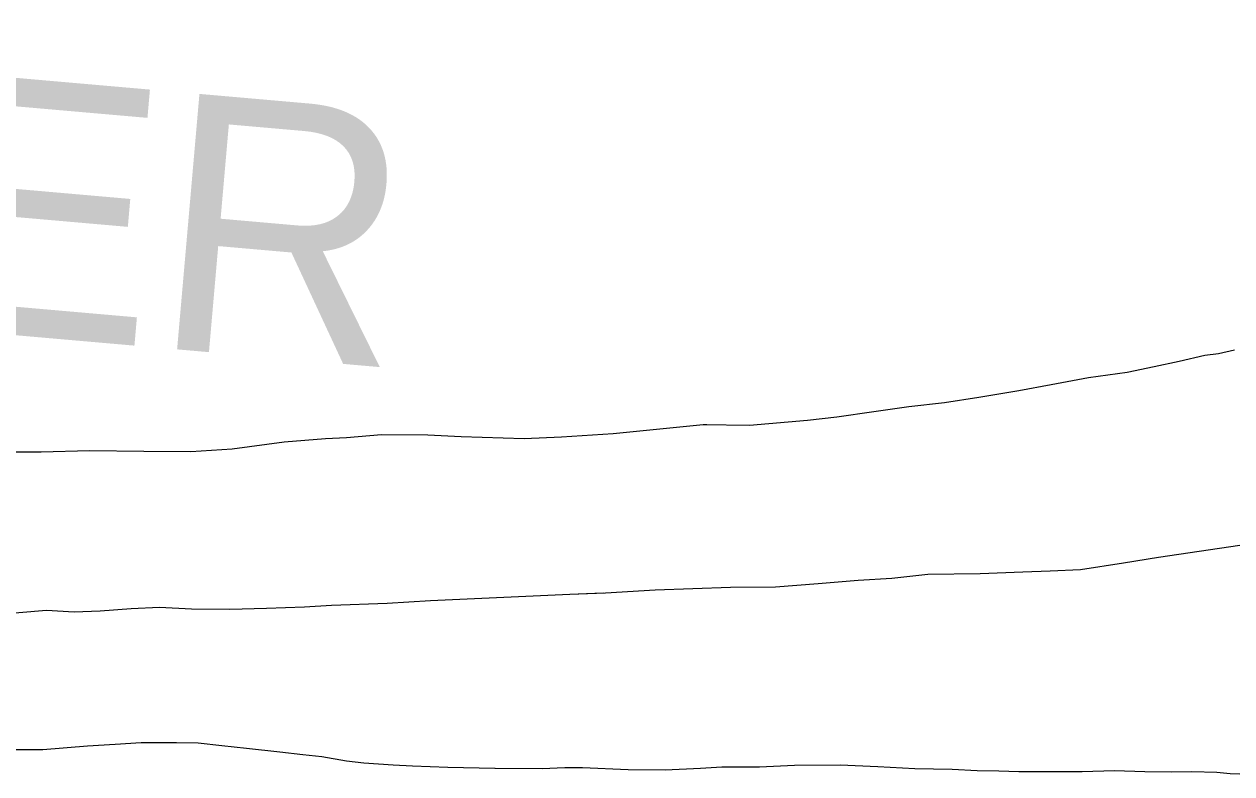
# Model space of a CAD drawing. Extents: x -83719 to 153526, y -11835 to 11446.
# Drawn here: x -763.5 to -664, y 544.8 to 606.5 of the extents above; entities that cross this region are included whole.
import ezdxf

# ---------------------------------------------------------------- set-up
doc = ezdxf.new("R2010")
doc.units = 0
doc.layers.add('Level 2', color=7, linetype='Continuous')
doc.layers.add('Level 9', color=7, linetype='Continuous')

msp = doc.modelspace()

# ---------------------------------------------------------------- linework, layer by layer
at = {"layer": 'Level 2'}
for points in [[(-765.905, 557.926), (-761.644, 558.269), (-759.347, 558.14), (-757.217, 558.212), (-754.654, 558.417), (-752.324, 558.522), (-749.694, 558.395), (-746.531, 558.368), (-743.502, 558.441), (-740.373, 558.548), (-738.143, 558.686), (-733.55, 558.863), (-729.988, 559.071), (-718.505, 559.596), (-715.575, 559.703), (-711.481, 559.945), (-705.257, 560.158), (-701.562, 560.2), (-698.034, 560.474), (-694.739, 560.748), (-691.976, 560.921), (-689.014, 561.228), (-684.687, 561.304), (-681.192, 561.445), (-678.929, 561.516), (-676.432, 561.622), (-672.872, 562.164), (-670.01, 562.637), (-663.288, 563.619)], [(-765.905, 557.926), (-761.644, 558.269), (-759.347, 558.14), (-757.217, 558.212), (-754.654, 558.417), (-752.324, 558.522), (-749.694, 558.395), (-746.531, 558.368), (-743.502, 558.441), (-740.373, 558.548), (-738.143, 558.686), (-733.55, 558.863), (-729.988, 559.071), (-718.505, 559.596), (-715.575, 559.703), (-711.481, 559.945), (-705.257, 560.158), (-701.562, 560.2), (-698.034, 560.474), (-694.739, 560.748), (-691.976, 560.921), (-689.014, 561.228), (-684.687, 561.304), (-681.192, 561.445), (-678.929, 561.516), (-676.432, 561.622), (-672.872, 562.164), (-670.01, 562.637), (-663.288, 563.619)], [(-765.905, 557.926), (-761.644, 558.269), (-759.347, 558.14), (-757.217, 558.212), (-754.654, 558.417), (-752.324, 558.522), (-749.694, 558.395), (-746.531, 558.368), (-743.502, 558.441), (-740.373, 558.548), (-738.143, 558.686), (-733.55, 558.863), (-729.988, 559.071), (-718.505, 559.596), (-715.76, 559.696)]]:
    msp.add_lwpolyline(points, dxfattribs=at)
at = {"layer": 'Level 9'}
for points in [[(-736.916, 572.506), (-734.02, 572.746), (-730.225, 572.721), (-727.462, 572.593), (-724, 572.467), (-722.268, 572.404), (-719.206, 572.544), (-714.946, 572.82), (-707.524, 573.571), (-703.696, 573.512), (-698.936, 573.923), (-696.507, 574.195), (-693.446, 574.635), (-690.584, 575.042), (-687.622, 575.382), (-684.794, 575.822), (-681.499, 576.363), (-678.838, 576.869), (-675.776, 577.443), (-672.582, 577.884), (-670.353, 578.356), (-668.29, 578.794), (-666.194, 579.266), (-665.063, 579.402), (-663.732, 579.705)], [(-736.916, 572.506), (-734.02, 572.746), (-730.225, 572.721), (-727.462, 572.593), (-724, 572.467), (-722.268, 572.404), (-719.206, 572.544), (-714.946, 572.82), (-707.524, 573.571), (-703.696, 573.512), (-698.936, 573.923), (-696.507, 574.195), (-693.446, 574.635), (-690.584, 575.042), (-687.622, 575.382), (-684.794, 575.822), (-681.499, 576.363), (-678.838, 576.869), (-675.776, 577.443), (-672.582, 577.884), (-670.353, 578.356), (-668.29, 578.794), (-666.194, 579.266), (-665.063, 579.402), (-663.732, 579.705)], [(-736.916, 572.506), (-734.02, 572.746), (-730.225, 572.721), (-727.462, 572.593), (-724, 572.467), (-722.268, 572.404), (-719.206, 572.544), (-714.946, 572.82), (-707.524, 573.571), (-707.212, 573.566)], [(-765.209, 571.311), (-762.08, 571.318), (-758.085, 571.426), (-753.624, 571.369), (-749.729, 571.344), (-746.334, 571.552), (-742.042, 572.128), (-738.647, 572.403), (-736.916, 572.506)], [(-765.209, 571.311), (-762.08, 571.318), (-758.085, 571.426), (-753.624, 571.369), (-749.729, 571.344), (-746.334, 571.552), (-742.042, 572.128), (-738.647, 572.403), (-736.916, 572.506)], [(-765.209, 571.311), (-762.08, 571.318), (-758.085, 571.426), (-753.624, 571.369), (-749.729, 571.344), (-746.334, 571.552), (-742.042, 572.128), (-738.647, 572.403), (-736.916, 572.506)], [(-765.974, 546.812), (-761.946, 546.787), (-758.251, 547.095), (-755.988, 547.234), (-753.825, 547.372), (-750.928, 547.378), (-749.131, 547.349), (-747.199, 547.119), (-745.168, 546.923), (-742.404, 546.595), (-740.506, 546.399), (-738.941, 546.236), (-736.909, 545.873), (-735.477, 545.709), (-733.08, 545.547), (-731.482, 545.451), (-728.552, 545.357), (-724.69, 545.265), (-720.795, 545.24), (-718.931, 545.311), (-717.467, 545.314), (-713.705, 545.155), (-710.642, 545.128), (-707.746, 545.268), (-705.982, 545.372), (-702.886, 545.378), (-699.99, 545.518), (-696.228, 545.526), (-693.132, 545.399), (-690.069, 545.239), (-687.006, 545.179), (-684.942, 545.083), (-683.144, 545.053), (-681.513, 544.99), (-679.249, 544.995), (-676.287, 545.001), (-673.624, 545.074), (-671.127, 544.979), (-668.896, 544.95), (-667.265, 544.987), (-665.201, 544.925), (-664.102, 544.827), (-663.303, 544.795)], [(-765.974, 546.812), (-761.946, 546.787), (-758.251, 547.095), (-755.988, 547.234), (-753.825, 547.372), (-750.928, 547.378), (-749.131, 547.349), (-747.199, 547.119), (-745.168, 546.923), (-742.404, 546.595), (-740.506, 546.399), (-738.941, 546.236), (-736.909, 545.873), (-735.477, 545.709), (-733.08, 545.547), (-731.482, 545.451), (-728.552, 545.357), (-724.69, 545.265), (-720.795, 545.24), (-718.931, 545.311), (-717.467, 545.314), (-713.705, 545.155), (-710.642, 545.128), (-707.746, 545.268), (-705.982, 545.372), (-702.886, 545.378), (-699.99, 545.518), (-696.228, 545.526), (-693.132, 545.399), (-690.069, 545.239), (-687.006, 545.179), (-684.942, 545.083), (-683.144, 545.053), (-681.513, 544.99), (-679.249, 544.995), (-676.287, 545.001), (-673.624, 545.074), (-671.127, 544.979), (-668.896, 544.95), (-667.265, 544.987), (-665.201, 544.925), (-664.102, 544.827), (-663.303, 544.795)], [(-765.974, 546.812), (-761.946, 546.787), (-758.251, 547.095), (-755.988, 547.234), (-753.825, 547.372), (-750.928, 547.378), (-749.131, 547.349), (-747.199, 547.119), (-745.168, 546.923), (-742.404, 546.595), (-740.506, 546.399), (-738.941, 546.236), (-736.909, 545.873), (-735.477, 545.709), (-733.08, 545.547), (-731.482, 545.451), (-728.552, 545.357), (-724.69, 545.265), (-724.654, 545.265)]]:
    msp.add_lwpolyline(points, dxfattribs=at)

# ---------------------------------------------------------------- texts
msp.add_text('RIVER', height=21.12, rotation=355, dxfattribs=at).set_placement((-818.848, 585.703))

doc.saveas('drawing.dxf')
